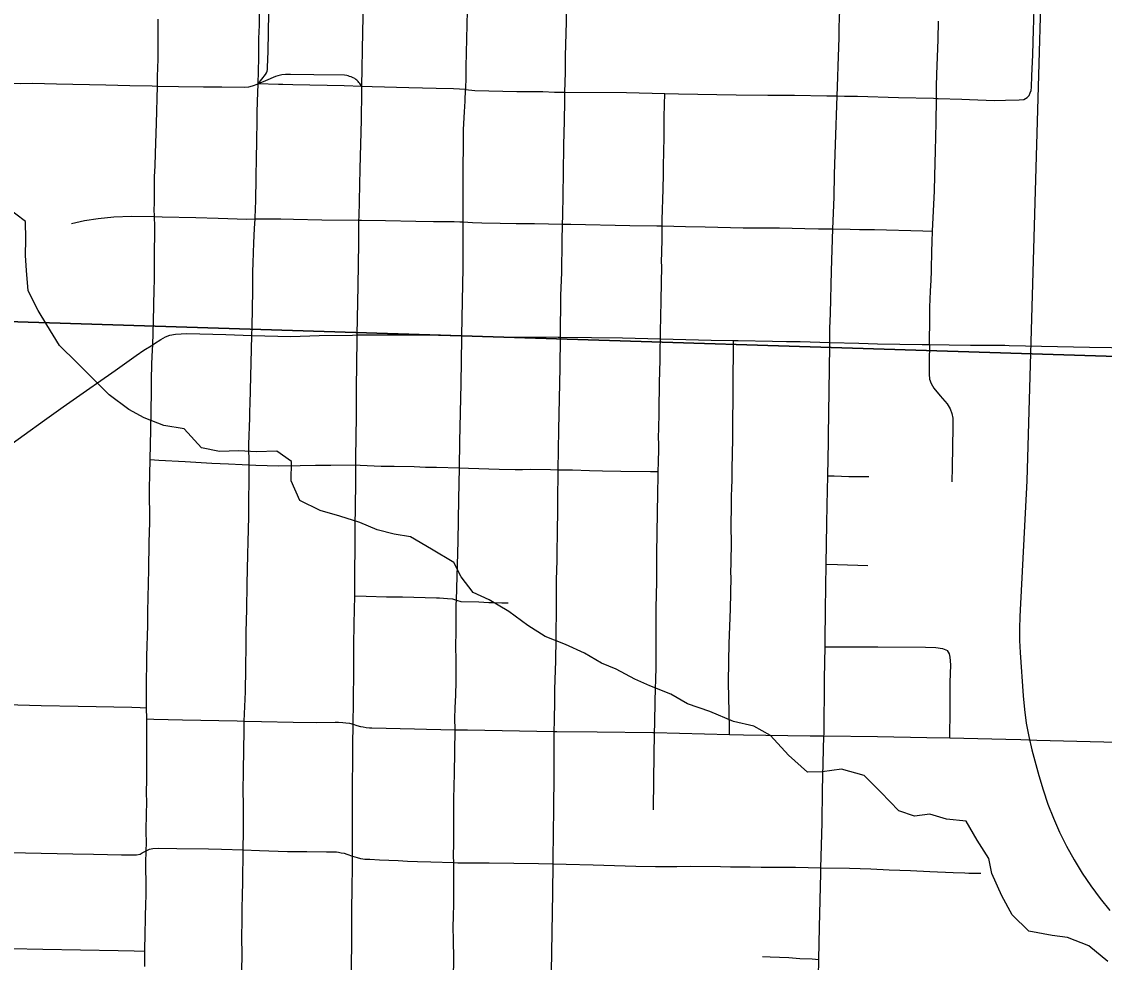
# Model space of a CAD drawing. Extents: x 0 to 34, y 0 to 22.
# Drawn here: x 6.731 to 7.454, y 17.141 to 17.768 of the extents above; entities that cross this region are included whole.
import ezdxf

# ---------------------------------------------------------------- set-up
doc = ezdxf.new("R2010")
doc.units = 0
for name, color, linetype in [('GM_X_City_Street', 7, 'Continuous'), ('GM_X_Corporation', 7, 'Continuous'), ('GM_X_County_Road', 7, 'Continuous'), ('GM_X_Minor_River', 7, 'Continuous'), ('GM_X_Rail_Line', 7, 'Continuous'), ('GM_X_State_Route', 7, 'Continuous'), ('GM_X_US_Route', 7, 'Continuous')]:
    doc.layers.add(name, color=color, linetype=linetype)

msp = doc.modelspace()

# ---------------------------------------------------------------- linework, layer by layer
at = {"layer": 'GM_X_City_Street'}
for points in [[(6.9584, 17.72485), (6.94653, 17.72534), (6.91238, 17.72615), (6.90572, 17.72626), (6.90456, 17.72629), (6.90276, 17.72632), (6.88933, 17.72666), (6.88954, 17.73522), (6.88963, 17.74396), (6.88973, 17.75688), (6.89001, 17.76584), (6.89017, 17.7703), (6.89015, 17.77523), (6.89025, 17.78517), (6.8902, 17.78691), (6.89023, 17.79105), (6.89032, 17.79766), (6.89037, 17.80341), (6.89027, 17.81555)], [(7.02961, 17.81294), (7.02781, 17.73798), (7.02775, 17.73143), (7.02759, 17.72287), (7.01953, 17.72345), (7.00793, 17.7236), (6.98967, 17.72399), (6.96526, 17.72467), (6.9584, 17.72485), (6.95757, 17.72616), (6.95705, 17.72695), (6.95645, 17.72769), (6.95592, 17.72829), (6.95502, 17.72908), (6.9543, 17.72968), (6.95363, 17.73017), (6.95261, 17.73081), (6.95126, 17.73141), (6.95025, 17.73171), (6.94923, 17.73205), (6.94831, 17.73221), (6.94683, 17.73238), (6.92626, 17.73273), (6.91068, 17.73299), (6.90739, 17.73296), (6.90495, 17.73272), (6.90239, 17.73215), (6.90069, 17.73156), (6.89421, 17.72875), (6.88933, 17.72666), (6.89419, 17.733), (6.89473, 17.73398), (6.89512, 17.73505), (6.89541, 17.73638), (6.89554, 17.73771), (6.89593, 17.74841), (6.89636, 17.77391)], [(7.40224, 17.71758), (7.40347, 17.71898), (7.40429, 17.72062), (7.40479, 17.72217), (7.40511, 17.72456), (7.40544, 17.73197), (7.40592, 17.74612), (7.40626, 17.75463), (7.40649, 17.76256), (7.40673, 17.76914), (7.4068, 17.77729), (7.40712, 17.78924), (7.40741, 17.79553), (7.4079, 17.80173), (7.40848, 17.80635)], [(7.08501, 17.13421), (7.08585, 17.18692), (7.08599, 17.20631), (7.08602, 17.211), (7.0862, 17.22525), (7.08644, 17.2444), (7.08649, 17.25218), (7.08658, 17.25636), (7.08667, 17.26119), (7.08664, 17.27041), (7.08672, 17.2858), (7.08671, 17.2901), (7.08676, 17.29468), (7.08686, 17.30175), (7.08717, 17.31527), (7.08712, 17.32267), (7.08732, 17.32916), (7.08771, 17.34186), (7.0881, 17.35674), (7.08827, 17.37846), (7.08829, 17.39146), (7.08834, 17.39576), (7.08865, 17.40875), (7.08866, 17.41802), (7.08885, 17.42347), (7.08893, 17.43265), (7.08902, 17.43751), (7.08912, 17.44118), (7.08923, 17.45034), (7.08929, 17.46678), (7.08935, 17.46931), (7.0899, 17.49591), (7.09058, 17.53743), (7.09081, 17.5577), (7.0912, 17.58548), (7.09173, 17.60088), (7.09207, 17.62183), (7.09229, 17.6331), (7.0924, 17.63857), (7.093, 17.66713), (7.09316, 17.68572), (7.09354, 17.70213), (7.09371, 17.71513), (7.09385, 17.7212), (7.09413, 17.73433), (7.09432, 17.74549), (7.0948, 17.76781), (7.09504, 17.78015)], [(6.81365, 17.13778), (6.81355, 17.1482), (6.81355, 17.1489), (6.81432, 17.18051), (6.81455, 17.18419), (6.8145, 17.18673), (6.81441, 17.19411), (6.8144, 17.19656), (6.81428, 17.20089), (6.81427, 17.20706), (6.81451, 17.21505), (6.81455, 17.21658), (6.81462, 17.21885), (6.81456, 17.22943), (6.81486, 17.24806), (6.81481, 17.25299), (6.81482, 17.2548), (6.81493, 17.26162), (6.81495, 17.28398), (6.81502, 17.2889), (6.81489, 17.30303), (6.81482, 17.31042), (6.81471, 17.32312), (6.81501, 17.34485), (6.81567, 17.36537), (6.81563, 17.37468), (6.8162, 17.40262), (6.81656, 17.42065), (6.81685, 17.43433), (6.81675, 17.45671), (6.81686, 17.46601), (6.81712, 17.47605), (6.81764, 17.49586), (6.81799, 17.52128), (6.81813, 17.5291), (6.81834, 17.53988), (6.81876, 17.54917), (6.81886, 17.55262), (6.81933, 17.56842), (6.81986, 17.58948), (6.81999, 17.59566), (6.82003, 17.60064), (6.82004, 17.61168), (6.82012, 17.61645), (6.82019, 17.62517), (6.82019, 17.63158), (6.8201, 17.63813), (6.81995, 17.64301), (6.81998, 17.64658), (6.82009, 17.65297), (6.82016, 17.6649), (6.82049, 17.67189), (6.82075, 17.68054), (6.82146, 17.70035), (6.82201, 17.72526), (6.82215, 17.73166), (6.82247, 17.74325), (6.82262, 17.75329), (6.82253, 17.76991)], [(7.33705, 17.55279), (7.33714, 17.55763), (7.3373, 17.56594), (7.33727, 17.57783), (7.33779, 17.58829), (7.33815, 17.59569), (7.33837, 17.60183), (7.33845, 17.60488), (7.33864, 17.6129), (7.33891, 17.62337), (7.33903, 17.62643), (7.33912, 17.62853), (7.34029, 17.65542), (7.34056, 17.66534), (7.34099, 17.68208), (7.34144, 17.70072), (7.34168, 17.71703), (7.34171, 17.71845), (7.34178, 17.71931), (7.34169, 17.7228), (7.3417, 17.72457), (7.34174, 17.72526), (7.342, 17.73294), (7.34277, 17.75624), (7.34313, 17.76852)], [(6.70802, 17.72754), (6.71537, 17.7274), (6.72522, 17.72721), (6.73067, 17.727), (6.73858, 17.72706), (6.75471, 17.72667), (6.78752, 17.72611), (6.80362, 17.72554), (6.81842, 17.72536), (6.82201, 17.72526), (6.83604, 17.7249), (6.85269, 17.72461), (6.86508, 17.72471), (6.88035, 17.72458), (6.88291, 17.72476), (6.88534, 17.7253), (6.88933, 17.72666)], [(6.87834, 17.13278), (6.87847, 17.14813), (6.87843, 17.15488), (6.87851, 17.17097), (6.87865, 17.1784), (6.87874, 17.18369), (6.87889, 17.19594), (6.87914, 17.21365), (6.87917, 17.21568), (6.87933, 17.22833), (6.87942, 17.23445), (6.87945, 17.2392), (6.87946, 17.24653), (6.87932, 17.25449), (6.87938, 17.26873), (6.8799, 17.29542), (6.87998, 17.30161), (6.88074, 17.32118), (6.88106, 17.3369), (6.88129, 17.35237), (6.88129, 17.36108), (6.88168, 17.37597), (6.88191, 17.39292), (6.88231, 17.41282), (6.88247, 17.42121), (6.88303, 17.43783), (6.88291, 17.44281), (6.883, 17.45146), (6.88319, 17.45948), (6.88312, 17.47124), (6.88311, 17.47254), (6.88305, 17.48616), (6.88361, 17.50395), (6.8837, 17.50825), (6.88378, 17.51317), (6.88507, 17.55888), (6.88523, 17.56459), (6.88567, 17.58881), (6.88566, 17.60121), (6.8858, 17.60737), (6.8863, 17.62055), (6.88678, 17.63018), (6.88712, 17.63655), (6.88751, 17.64367), (6.8877, 17.64826), (6.88799, 17.66434), (6.88816, 17.67734), (6.88831, 17.68771), (6.88846, 17.70289), (6.88861, 17.70755), (6.88886, 17.71482), (6.88933, 17.72666)], [(7.01948, 17.1322), (7.01967, 17.14089), (7.01943, 17.15768), (7.01937, 17.162), (7.01935, 17.16631), (7.01945, 17.16932), (7.01949, 17.17239), (7.01965, 17.17862), (7.01972, 17.18358), (7.01977, 17.19412), (7.01966, 17.20405), (7.01967, 17.2065), (7.01967, 17.20714), (7.01963, 17.21147), (7.01968, 17.22006), (7.01966, 17.22252), (7.01969, 17.23431), (7.01969, 17.23924), (7.01983, 17.24979), (7.02018, 17.26654), (7.02059, 17.29583), (7.02061, 17.29717), (7.02052, 17.30218), (7.02069, 17.31164), (7.02079, 17.31359), (7.02132, 17.32662), (7.02127, 17.34034), (7.02118, 17.35335), (7.02123, 17.35956), (7.02139, 17.37941), (7.02147, 17.38231), (7.02257, 17.42167), (7.02304, 17.44963), (7.02344, 17.47055), (7.02378, 17.48813), (7.02467, 17.52667), (7.02498, 17.55714), (7.02501, 17.55861), (7.02544, 17.58198), (7.02591, 17.60374), (7.02588, 17.6305), (7.0259, 17.63454), (7.02597, 17.64344), (7.02589, 17.66), (7.02626, 17.69634), (7.02692, 17.7081), (7.02738, 17.71515), (7.02759, 17.72287)], [(7.02759, 17.72287), (7.03376, 17.72222), (7.06178, 17.72158), (7.07919, 17.72153), (7.087, 17.72126), (7.09385, 17.7212), (7.135, 17.72086), (7.16049, 17.7202), (7.16955, 17.71996), (7.20816, 17.71937), (7.22917, 17.71918), (7.24707, 17.71922), (7.26849, 17.71879), (7.27546, 17.7186), (7.28042, 17.71846), (7.28906, 17.71838), (7.31635, 17.71765), (7.33977, 17.71712), (7.34168, 17.71703), (7.34277, 17.71699), (7.35874, 17.71639), (7.36366, 17.71628), (7.38036, 17.71566), (7.38776, 17.71573), (7.39687, 17.71598), (7.40001, 17.71626), (7.40224, 17.71758)], [(7.15297, 17.24247), (7.15314, 17.2626), (7.15366, 17.29399), (7.15376, 17.29988), (7.15414, 17.3154), (7.15463, 17.33714), (7.1547, 17.35827), (7.15471, 17.36075), (7.15483, 17.36756), (7.15473, 17.3781), (7.15486, 17.38493), (7.15506, 17.39545), (7.15509, 17.40042), (7.1552, 17.40785), (7.15527, 17.41343), (7.1555, 17.42706), (7.15587, 17.45375), (7.15596, 17.46494), (7.15604, 17.46799), (7.15621, 17.47422), (7.15643, 17.48288), (7.15644, 17.48597), (7.15635, 17.49144), (7.15651, 17.49636), (7.15677, 17.50746), (7.15682, 17.51551), (7.15699, 17.52047), (7.1569, 17.52731), (7.15742, 17.54262), (7.15742, 17.54989), (7.15755, 17.55655), (7.15765, 17.56141), (7.1578, 17.57129), (7.15809, 17.58188), (7.15828, 17.5942), (7.15842, 17.6047), (7.15839, 17.60836), (7.15848, 17.61388), (7.15862, 17.62359), (7.15876, 17.63191), (7.15883, 17.63597), (7.15947, 17.65644), (7.15959, 17.66637), (7.15951, 17.67195), (7.15983, 17.68124), (7.1601, 17.69106), (7.16013, 17.69664), (7.16008, 17.70469), (7.16029, 17.71273), (7.16049, 17.7202)], [(6.76479, 17.63362), (6.77331, 17.63549), (6.78248, 17.63696), (6.79293, 17.63802), (6.80468, 17.63842), (6.8201, 17.63813), (6.82515, 17.63803), (6.84754, 17.63755), (6.86247, 17.6371), (6.8817, 17.63652), (6.88712, 17.63655), (6.88974, 17.63656), (6.89399, 17.63664), (6.9043, 17.6367), (6.91268, 17.63653), (6.93169, 17.63605), (6.95647, 17.6357)], [(6.95647, 17.6357), (6.95809, 17.63568), (6.9742, 17.6355), (6.99436, 17.63505), (7.00623, 17.63496), (7.01339, 17.63488), (7.01997, 17.63482), (7.02375, 17.63464), (7.0259, 17.63454), (7.03212, 17.63423), (7.03839, 17.63396), (7.05072, 17.63373), (7.06124, 17.63357), (7.07365, 17.63344), (7.09229, 17.6331), (7.09787, 17.63299), (7.13706, 17.6323), (7.15507, 17.63198), (7.15876, 17.63191), (7.17433, 17.63164), (7.18737, 17.6314), (7.21284, 17.63072), (7.23709, 17.63066), (7.25383, 17.63029), (7.26312, 17.63003), (7.27267, 17.62988), (7.28419, 17.6297), (7.29037, 17.62963), (7.3003, 17.62954), (7.3326, 17.6287), (7.33912, 17.62853)], [(7.2036, 17.29268), (7.20355, 17.29632), (7.20337, 17.30768), (7.20301, 17.32718), (7.20318, 17.34147), (7.20342, 17.3533), (7.20428, 17.37626), (7.20465, 17.39789), (7.20464, 17.40024), (7.20474, 17.40765), (7.20496, 17.42064), (7.20481, 17.43117), (7.20495, 17.44602), (7.20496, 17.45096), (7.20527, 17.45764), (7.20546, 17.46189), (7.20552, 17.46993), (7.20582, 17.48979), (7.20613, 17.52882), (7.20636, 17.54996), (7.20642, 17.5555)], [(7.33705, 17.55279), (7.33693, 17.54152), (7.33674, 17.53304), (7.33708, 17.52959), (7.33807, 17.52687), (7.33987, 17.52364), (7.34426, 17.51849), (7.34874, 17.51317), (7.35077, 17.50983), (7.35194, 17.50677), (7.35258, 17.50356), (7.35269, 17.49782), (7.35208, 17.47096), (7.35192, 17.4613)], [(6.81712, 17.47605), (6.82288, 17.47571), (6.84049, 17.4747), (6.85838, 17.47368), (6.86952, 17.4731), (6.87844, 17.47279), (6.88311, 17.47254), (6.88774, 17.4723), (6.90284, 17.47189), (6.91718, 17.47208), (6.92752, 17.47223), (6.93182, 17.47233), (6.93779, 17.47235), (6.9544, 17.47243)], [(6.9544, 17.47243), (6.95737, 17.47235), (6.96188, 17.47217), (6.9713, 17.47174), (6.97376, 17.47169), (6.9799, 17.47156), (6.99337, 17.47134), (7.00093, 17.47106), (7.00811, 17.47089), (7.02344, 17.47055), (7.02951, 17.47042), (7.04999, 17.46969), (7.06071, 17.46942), (7.06546, 17.46938), (7.07121, 17.46954), (7.08413, 17.46939), (7.08935, 17.46931), (7.09473, 17.46924), (7.09885, 17.46916), (7.11028, 17.46867), (7.11884, 17.4686), (7.13109, 17.46828), (7.15092, 17.46805), (7.15604, 17.46799)], [(7.26918, 17.46525), (7.27356, 17.46513), (7.28325, 17.46486), (7.29391, 17.46478), (7.29668, 17.46481)], [(7.26816, 17.40619), (7.27579, 17.40598), (7.29585, 17.40542)], [(6.9536, 17.38505), (6.96128, 17.38484), (6.97487, 17.38447), (6.98543, 17.38438), (7.00828, 17.38379), (7.01008, 17.38376), (7.01558, 17.3834), (7.01886, 17.38308), (7.02147, 17.38231), (7.02445, 17.38144), (7.03644, 17.38109), (7.0432, 17.38077), (7.04499, 17.38074), (7.0517, 17.38041), (7.05595, 17.38048)], [(7.26743, 17.35123), (7.27326, 17.35118), (7.27853, 17.35114), (7.30265, 17.35119), (7.3343, 17.35096), (7.34129, 17.35064), (7.34564, 17.34993), (7.3491, 17.34864)], [(7.35065, 17.29035), (7.3507, 17.2957), (7.35078, 17.30385), (7.35095, 17.32742), (7.35127, 17.33917), (7.35096, 17.34412), (7.35034, 17.34649), (7.3491, 17.34864)], [(6.69967, 17.31278), (6.70843, 17.31268), (6.71892, 17.31257), (6.7288, 17.31245), (6.74446, 17.31198), (6.76906, 17.31145), (6.80488, 17.3108), (6.8106, 17.31058), (6.81482, 17.31042)], [(6.81489, 17.30303), (6.81973, 17.30289), (6.83882, 17.30233), (6.87525, 17.30178), (6.87998, 17.30161), (6.89146, 17.30121), (6.91252, 17.3009), (6.92823, 17.30075), (6.9405, 17.30083), (6.94283, 17.3008), (6.94565, 17.30073), (6.9478, 17.30046), (6.95009, 17.30013), (6.95262, 17.29962)], [(6.70666, 17.2141), (6.73401, 17.21379), (6.76568, 17.21309), (6.77931, 17.21279), (6.79799, 17.2124), (6.80555, 17.21247), (6.80814, 17.21247), (6.81044, 17.21288), (6.81185, 17.21373), (6.81451, 17.21505), (6.81681, 17.21619), (6.81895, 17.21663), (6.82265, 17.21676), (6.83495, 17.21665), (6.85609, 17.21635), (6.86475, 17.21621), (6.87917, 17.21568), (6.89015, 17.21528), (6.90871, 17.2145), (6.92178, 17.21449), (6.93477, 17.21443), (6.93981, 17.21444), (6.94143, 17.21434), (6.94277, 17.21411), (6.94452, 17.21377), (6.94653, 17.21337), (6.94841, 17.2129), (6.95213, 17.21153)], [(6.95213, 17.21153), (6.95527, 17.21069), (6.95755, 17.21002), (6.95909, 17.20969), (6.96038, 17.20952), (6.96199, 17.20944), (6.96374, 17.20936), (6.97027, 17.20905), (6.98252, 17.20864), (6.98894, 17.20824), (6.9956, 17.208), (7.00442, 17.20762), (7.01967, 17.20714), (7.0224, 17.20705), (7.03231, 17.20703), (7.04339, 17.20692), (7.07628, 17.2065), (7.08599, 17.20631), (7.09479, 17.20614), (7.11262, 17.20562), (7.14116, 17.20479), (7.15422, 17.20465), (7.1685, 17.20467), (7.17779, 17.20477), (7.1976, 17.20447), (7.20441, 17.20442), (7.2174, 17.20432), (7.22483, 17.20421), (7.24778, 17.20409), (7.26467, 17.20376), (7.28369, 17.2034), (7.29788, 17.20304), (7.31016, 17.20239), (7.32435, 17.20184), (7.33738, 17.2013), (7.35276, 17.20063), (7.36057, 17.20031), (7.36328, 17.20022), (7.37134, 17.20024)], [(6.69704, 17.15043), (6.70302, 17.15031), (6.74562, 17.14944), (6.79588, 17.14861), (6.80641, 17.14836), (6.81355, 17.1482)], [(7.22559, 17.14457), (7.23082, 17.14434), (7.24325, 17.14376), (7.25067, 17.14331), (7.25871, 17.14288), (7.26324, 17.14264)]]:
    msp.add_lwpolyline(points, dxfattribs=at)
at = {"layer": 'GM_X_Corporation'}
for points in [[(6.72002, 18.57343), (7.73457, 18.54715), (7.70158, 17.53728), (6.70042, 17.56893)], [(6.70042, 17.56893), (7.70158, 17.53728), (7.6999, 16.53694), (6.68286, 16.55378)]]:
    msp.add_lwpolyline(points, close=True, dxfattribs=at)
at = {"layer": 'GM_X_County_Road'}
msp.add_line((7.15366, 17.29399), (7.2036, 17.29268), dxfattribs=at)
for points in [[(7.27546, 17.7186), (7.27566, 17.7247), (7.2763, 17.74515), (7.27654, 17.75072), (7.27676, 17.75813), (7.2769, 17.76494), (7.27707, 17.76989), (7.27842, 17.80855)], [(7.27267, 17.62988), (7.27343, 17.65104), (7.27374, 17.66644), (7.27437, 17.68625), (7.27546, 17.7186)], [(7.27066, 17.55419), (7.27058, 17.56357), (7.27093, 17.57349), (7.27167, 17.60205), (7.27267, 17.62988)], [(6.81886, 17.55262), (6.82016, 17.55354), (6.82429, 17.55619), (6.82742, 17.55791), (6.83026, 17.559), (6.83402, 17.55976), (6.84158, 17.56012), (6.86767, 17.55953), (6.88507, 17.55888)], [(6.88507, 17.55888), (6.89373, 17.55856), (6.9111, 17.5582), (6.93, 17.55885), (6.95213, 17.55914), (6.95535, 17.55918)], [(6.95535, 17.55918), (6.98581, 17.55922), (7.00945, 17.55907), (7.02501, 17.55861)], [(7.02501, 17.55861), (7.03616, 17.55827), (7.05163, 17.55802), (7.08939, 17.55771), (7.09081, 17.5577)], [(6.70175, 17.47028), (6.71449, 17.47927), (6.73307, 17.49265), (6.74677, 17.5024), (6.75911, 17.51132), (6.77696, 17.52375), (6.78205, 17.52727), (6.79373, 17.53541), (6.80783, 17.54541), (6.81289, 17.54897), (6.81886, 17.55262)], [(7.09081, 17.5577), (7.13216, 17.55718), (7.15755, 17.55655)], [(7.15755, 17.55655), (7.19147, 17.55571), (7.20642, 17.5555)], [(7.20642, 17.5555), (7.20944, 17.55546), (7.23235, 17.55509), (7.24159, 17.55491), (7.25085, 17.55474), (7.27066, 17.55419)], [(7.26918, 17.46525), (7.26966, 17.48783), (7.26961, 17.49218), (7.27021, 17.52194), (7.27068, 17.55166), (7.27066, 17.55419)], [(7.27066, 17.55419), (7.28996, 17.55365), (7.30233, 17.55329), (7.3321, 17.55283), (7.33705, 17.55279)], [(7.33705, 17.55279), (7.35012, 17.5527), (7.3644, 17.55241), (7.36812, 17.55244), (7.38738, 17.55228), (7.39031, 17.55221)], [(7.39031, 17.55221), (7.40103, 17.55194), (7.44389, 17.55112), (7.48761, 17.55033)], [(7.26816, 17.40619), (7.26861, 17.4332), (7.26877, 17.44561), (7.26918, 17.46525)], [(7.26743, 17.35123), (7.26751, 17.35488), (7.26768, 17.37602), (7.26816, 17.40619)], [(7.26667, 17.29169), (7.2667, 17.29273), (7.26698, 17.33003), (7.26743, 17.35123)], [(6.95262, 17.29962), (6.95506, 17.29872), (6.95748, 17.29805), (6.95916, 17.29765), (6.96131, 17.29725), (6.96346, 17.29707), (6.96494, 17.29704), (6.99344, 17.29648), (7.00152, 17.29627), (7.02059, 17.29583)], [(7.02059, 17.29583), (7.02884, 17.29564), (7.08676, 17.29468)], [(7.08676, 17.29468), (7.08854, 17.29465), (7.11526, 17.29437), (7.15258, 17.29402), (7.15366, 17.29399)], [(7.2036, 17.29268), (7.21289, 17.29243), (7.25735, 17.29176), (7.26667, 17.29169)], [(7.26467, 17.20376), (7.2655, 17.23369), (7.26574, 17.25544), (7.26667, 17.29169)], [(7.26667, 17.29169), (7.30241, 17.2914), (7.33538, 17.29067), (7.35065, 17.29035)], [(7.35065, 17.29035), (7.38805, 17.28956), (7.3979, 17.28925)], [(7.3979, 17.28925), (7.40874, 17.2889), (7.44417, 17.28794), (7.49892, 17.28674), (7.50827, 17.28593), (7.51245, 17.28517)], [(7.26324, 17.14264), (7.26358, 17.16408), (7.26457, 17.20011), (7.26467, 17.20376)], [(7.26244, 17.0488), (7.26244, 17.0512), (7.26244, 17.05548), (7.26238, 17.06092), (7.2625, 17.07212), (7.26287, 17.11935), (7.26324, 17.14264)]]:
    msp.add_lwpolyline(points, dxfattribs=at)
at = {"layer": 'GM_X_Minor_River'}
msp.add_lwpolyline([(7.45606, 17.14114), (7.44337, 17.15163), (7.42907, 17.15722), (7.41886, 17.15856), (7.40337, 17.16152), (7.3922, 17.17236), (7.38524, 17.18502), (7.3787, 17.19995), (7.37662, 17.20985), (7.36889, 17.22215), (7.36155, 17.23481), (7.34831, 17.23621), (7.33737, 17.23946), (7.32711, 17.23814), (7.31656, 17.24176), (7.30466, 17.25414), (7.2935, 17.26536), (7.27842, 17.26945), (7.26549, 17.2678), (7.25563, 17.26762), (7.24295, 17.27887), (7.23107, 17.292), (7.21981, 17.29829), (7.20622, 17.30121), (7.19042, 17.30797), (7.17573, 17.31319), (7.16448, 17.31948), (7.15056, 17.32506), (7.1404, 17.32944), (7.12802, 17.33613), (7.11823, 17.34012), (7.10699, 17.34679), (7.09421, 17.35273), (7.08066, 17.35793), (7.06905, 17.36536), (7.05633, 17.37472), (7.04321, 17.38256), (7.03269, 17.38732), (7.02454, 17.39773), (7.0198, 17.40731), (7.0048, 17.41633), (6.99093, 17.42457), (6.97997, 17.4263), (6.96865, 17.42918), (6.95698, 17.43396), (6.9438, 17.43839), (6.9306, 17.44207), (6.91708, 17.44878), (6.91126, 17.4618), (6.91151, 17.47469), (6.90178, 17.48172), (6.88812, 17.48122), (6.87638, 17.48183), (6.86348, 17.48133), (6.85139, 17.48384), (6.83988, 17.49659), (6.82627, 17.49875), (6.8131, 17.50394), (6.80296, 17.50945), (6.78988, 17.51919), (6.7683, 17.54087), (6.75677, 17.5521), (6.74831, 17.56593), (6.74243, 17.57553), (6.73585, 17.58856), (6.7346, 17.60225), (6.73403, 17.61213), (6.73425, 17.62313), (6.73409, 17.63489), (6.72101, 17.64464)], dxfattribs=at)
at = {"layer": 'GM_X_Rail_Line'}
msp.add_lwpolyline([(7.41914, 18.05771), (7.40204, 17.4619), (7.3974, 17.3714), (7.39714, 17.36335), (7.3972, 17.35529), (7.39758, 17.34725), (7.39951, 17.31838), (7.40033, 17.3093), (7.4016, 17.30028), (7.4033, 17.29132), (7.40544, 17.28246), (7.40999, 17.26539), (7.4128, 17.25571), (7.41604, 17.24617), (7.4197, 17.23678), (7.42377, 17.22756), (7.42824, 17.21854), (7.42849, 17.21806), (7.4335, 17.209), (7.43891, 17.20018), (7.44472, 17.19162), (7.4509, 17.18332), (7.45746, 17.17532)], dxfattribs=at)
at = {"layer": 'GM_X_State_Route'}
for points in [[(6.9584, 17.72485), (6.95912, 17.76148), (6.95961, 17.79068), (6.9601, 17.81394)], [(6.95647, 17.6357), (6.95649, 17.63794), (6.95721, 17.66991), (6.95807, 17.70264), (6.95833, 17.72142), (6.9584, 17.72485)], [(6.95535, 17.55918), (6.95588, 17.59195), (6.95639, 17.62063), (6.95647, 17.6357)], [(6.9544, 17.47243), (6.95445, 17.47747), (6.95479, 17.50486), (6.95488, 17.52366), (6.9553, 17.55614), (6.95535, 17.55918)], [(6.9536, 17.38505), (6.95365, 17.38793), (6.95402, 17.43058), (6.95433, 17.46014), (6.9544, 17.47243)], [(6.95262, 17.29962), (6.95283, 17.31419), (6.95297, 17.33598), (6.95314, 17.35226), (6.95326, 17.36636), (6.9536, 17.38505)], [(6.95213, 17.21153), (6.95217, 17.22339), (6.95222, 17.24898), (6.95242, 17.2856), (6.95262, 17.29962)], [(6.95068, 17.08321), (6.95073, 17.08514), (6.95093, 17.09414), (6.95105, 17.10402), (6.95137, 17.12719), (6.9515, 17.13888), (6.95162, 17.15289), (6.95168, 17.16014), (6.9518, 17.17713), (6.95192, 17.18859), (6.95212, 17.20599), (6.95213, 17.21153)]]:
    msp.add_lwpolyline(points, dxfattribs=at)
at = {"layer": 'GM_X_US_Route'}
for points in [[(6.9584, 17.72485), (6.95912, 17.76148), (6.95961, 17.79068), (6.9601, 17.81394)], [(6.95647, 17.6357), (6.95649, 17.63794), (6.95721, 17.66991), (6.95807, 17.70264), (6.95833, 17.72142), (6.9584, 17.72485)], [(6.95535, 17.55918), (6.95588, 17.59195), (6.95639, 17.62063), (6.95647, 17.6357)], [(6.9544, 17.47243), (6.95445, 17.47747), (6.95479, 17.50486), (6.95488, 17.52366), (6.9553, 17.55614), (6.95535, 17.55918)], [(6.9536, 17.38505), (6.95365, 17.38793), (6.95402, 17.43058), (6.95433, 17.46014), (6.9544, 17.47243)], [(6.95262, 17.29962), (6.95283, 17.31419), (6.95297, 17.33598), (6.95314, 17.35226), (6.95326, 17.36636), (6.9536, 17.38505)], [(6.95213, 17.21153), (6.95217, 17.22339), (6.95222, 17.24898), (6.95242, 17.2856), (6.95262, 17.29962)], [(6.95068, 17.08321), (6.95073, 17.08514), (6.95093, 17.09414), (6.95105, 17.10402), (6.95137, 17.12719), (6.9515, 17.13888), (6.95162, 17.15289), (6.95168, 17.16014), (6.9518, 17.17713), (6.95192, 17.18859), (6.95212, 17.20599), (6.95213, 17.21153)]]:
    msp.add_lwpolyline(points, dxfattribs=at)

doc.saveas('drawing.dxf')
